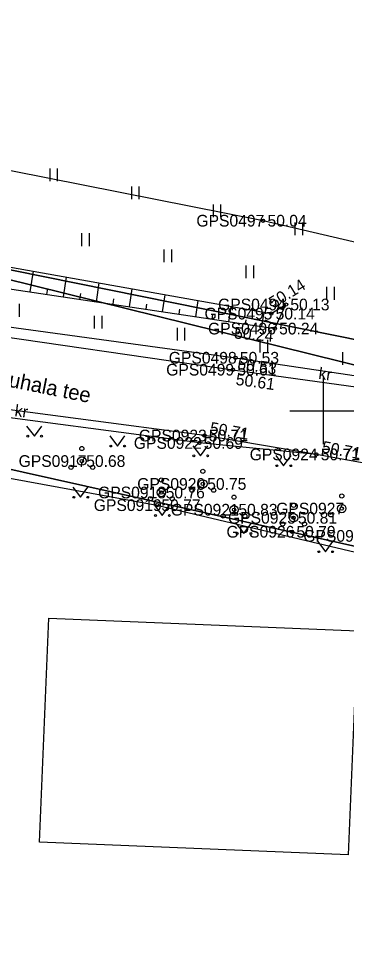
# Model space of a CAD drawing. Extents: x 551623 to 559850, y 6561220 to 6567135.
# Drawn here: x 555381.8 to 555401.4, y 6565417.8 to 6565473.5 of the extents above; entities that cross this region are included whole.
import ezdxf

# ---------------------------------------------------------------- set-up
doc = ezdxf.new("R2010")
doc.units = 0
for name, color, linetype in [('HALJASTUS', 7, 'Continuous'), ('Hoone Elu- või ühiskondlik hoone', 7, 'Continuous'), ('KORGUS-EH2000', 7, 'Continuous'), ('MOOTKORG-EH2000', 7, 'Continuous'), ('MOOTMPUNKT', 7, 'Continuous'), ('MOOTNR', 7, 'Continuous'), ('MOOTPIIR', 7, 'Continuous'), ('PIIR', 7, 'Continuous'), ('PUU', 7, 'Continuous'), ('RELJEEF', 7, 'Continuous'), ('TEE', 7, 'Continuous'), ('VORK', 7, 'Continuous')]:
    doc.layers.add(name, color=color, linetype=linetype)

msp = doc.modelspace()

# ---------------------------------------------------------------- linework, layer by layer
at = {"layer": 'HALJASTUS'}
for p, q in [((555383.654, 6565464.5), (555383.654, 6565463.739)), ((555384.109, 6565464.5), (555384.109, 6565463.739)), ((555388.536, 6565463.422), (555388.536, 6565462.661)), ((555388.991, 6565463.422), (555388.991, 6565462.661)), ((555393.418, 6565462.344), (555393.418, 6565461.583)), ((555393.873, 6565462.344), (555393.873, 6565461.583)), ((555398.301, 6565461.266), (555398.301, 6565460.505)), ((555398.756, 6565461.266), (555398.756, 6565460.505)), ((555385.564, 6565460.62), (555385.564, 6565459.859)), ((555386.019, 6565460.62), (555386.019, 6565459.859)), ((555390.47, 6565459.657), (555390.47, 6565458.896)), ((555390.926, 6565459.657), (555390.926, 6565458.896)), ((555395.377, 6565458.693), (555395.377, 6565457.932)), ((555395.832, 6565458.693), (555395.832, 6565457.932)), ((555400.209, 6565457.408), (555400.209, 6565456.647)), ((555400.664, 6565457.408), (555400.664, 6565456.647)), ((555381.822, 6565456.392), (555381.822, 6565455.63)), ((555386.316, 6565455.676), (555386.316, 6565454.915)), ((555386.771, 6565455.676), (555386.771, 6565454.915)), ((555391.265, 6565454.961), (555391.265, 6565454.2)), ((555391.72, 6565454.961), (555391.72, 6565454.2)), ((555396.213, 6565454.246), (555396.213, 6565453.485)), ((555396.668, 6565454.246), (555396.668, 6565453.485)), ((555401.159, 6565453.513), (555401.159, 6565452.752)), ((555382.275, 6565449.089), (555382.738, 6565448.482)), ((555382.738, 6565448.482), (555383.184, 6565449.089)), ((555387.24, 6565448.5), (555387.703, 6565447.893)), ((555387.703, 6565447.893), (555388.149, 6565448.5)), ((555392.205, 6565447.911), (555392.669, 6565447.304)), ((555392.669, 6565447.304), (555393.114, 6565447.911)), ((555397.17, 6565447.322), (555397.634, 6565446.715)), ((555397.634, 6565446.715), (555398.079, 6565447.322)), ((555385.033, 6565445.433), (555385.496, 6565444.826)), ((555385.496, 6565444.826), (555385.942, 6565445.433)), ((555389.914, 6565444.349), (555390.377, 6565443.742)), ((555390.377, 6565443.742), (555390.823, 6565444.349)), ((555394.795, 6565443.264), (555395.258, 6565442.658)), ((555395.258, 6565442.658), (555395.704, 6565443.264)), ((555399.676, 6565442.18), (555400.139, 6565441.573)), ((555400.139, 6565441.573), (555400.585, 6565442.18))]:
    msp.add_line(p, q, dxfattribs=at)
for centre in [(555382.337, 6565448.482), (555383.166, 6565448.482), (555387.302, 6565447.893), (555388.131, 6565447.893), (555392.268, 6565447.304), (555393.096, 6565447.304), (555397.233, 6565446.715), (555398.061, 6565446.715), (555385.095, 6565444.826), (555385.924, 6565444.826), (555389.976, 6565443.742), (555390.805, 6565443.742), (555394.857, 6565442.658), (555395.686, 6565442.658), (555399.738, 6565441.573), (555400.567, 6565441.573)]:
    msp.add_circle(centre, 0.055, dxfattribs=at)
at = {"layer": 'Hoone Elu- või ühiskondlik hoone'}
msp.add_lwpolyline([(555383.037, 6565424.206), (555383.599, 6565437.606), (555402.054, 6565436.832), (555401.492, 6565423.432)], close=True, dxfattribs=at)
at = {"layer": 'KORGUS-EH2000'}
for centre in [(555396.413, 6565461.372), (555396.898, 6565455.816), (555397.108, 6565454.92), (555394.76, 6565453.173), (555394.607, 6565452.461), (555392.904, 6565448.521), (555399.599, 6565447.39), (555390.067, 6565444.356), (555398.141, 6565442.766)]:
    msp.add_circle(centre, 0.1, dxfattribs=at)
at = {"layer": 'MOOTMPUNKT'}
for centre in [(555396.413, 6565461.372), (555397.779, 6565456.359), (555396.898, 6565455.816), (555397.108, 6565454.92), (555394.76, 6565453.173), (555394.607, 6565452.461), (555392.904, 6565448.521), (555392.602, 6565448.077), (555399.599, 6565447.39), (555385.574, 6565446.994), (555390.326, 6565445.114), (555392.808, 6565445.626), (555390.067, 6565444.356), (555394.672, 6565444.084), (555401.115, 6565444.15), (555398.231, 6565443.6), (555398.141, 6565442.766)]:
    msp.add_circle(centre, 0.1, dxfattribs=at)
at = {"layer": 'MOOTPIIR'}
for points in [[(555308.145, 6565535.689), (555318.054, 6565528.671), (555330.348, 6565519.912), (555338.917, 6565513.849), (555343.606, 6565507.989), (555343.396, 6565504.481), (555344.278, 6565498.871), (555347.549, 6565485.98), (555349.833, 6565472.665), (555351.862, 6565468.498), (555351.364, 6565466.022), (555364.788, 6565450.448), (555366.463, 6565449.495), (555372.25, 6565447.625), (555390.067, 6565444.356), (555415.239, 6565438.401), (555428.65, 6565435.15), (555427.952, 6565432.688), (555420.104, 6565396.88), (555415.382, 6565376.075), (555413.205, 6565364.686), (555411.398, 6565356.944)], [(555520.315, 6565430.223), (555499.184, 6565434.772), (555487.57, 6565437.964), (555485.048, 6565439.897), (555472.036, 6565444.779), (555448.858, 6565449.461), (555427.911, 6565453.926), (555417.629, 6565456.43), (555414.597, 6565456.429), (555405.386, 6565459.268), (555396.413, 6565461.372), (555379.207, 6565464.777), (555373.811, 6565466.873), (555367.715, 6565475.734), (555366.132, 6565483.677), (555363.065, 6565501.901), (555361.69, 6565506.056), (555361.463, 6565511.386), (555360.017, 6565532.032)]]:
    msp.add_lwpolyline(points, dxfattribs=at)
at = {"layer": 'PIIR'}
for points in [[(555353.12, 6565523.87), (555447.97, 6565611.96), (555496.51, 6565604.38), (555470.4, 6565439.4), (555419.74, 6565450.66), (555368.05, 6565461.11), (555358.8, 6565482.45)], [(555443.35, 6565442.49), (555368.05, 6565461.11), (555419.74, 6565450.66), (555470.4, 6565439.4), (555495.41, 6565433.85), (555584.65, 6565412.91), (555693.4, 6565387.37), (555692.03, 6565378.6), (555540.46, 6565411.94), (555441.38, 6565433.61)], [(555429.08, 6565435.83), (555415.55, 6565372.96), (555367.76, 6565374.28), (555367.06, 6565449.68)]]:
    msp.add_lwpolyline(points, close=True, dxfattribs=at)
msp.add_lwpolyline([(555392.88, 6565265.99), (555415.55, 6565372.96), (555429.08, 6565435.83), (555367.06, 6565449.68), (555351.96, 6565468.55), (555343.14, 6565512.46), (555353.12, 6565523.87), (555358.8, 6565482.45), (555368.05, 6565461.11), (555443.35, 6565442.49), (555441.38, 6565433.61), (555425.38, 6565362.45), (555399.62, 6565240.35)], dxfattribs=at)
at = {"layer": 'PUU'}
for centre, radius in [((555385.574, 6565447.744), 0.125), ((555385.574, 6565446.994), 0.25), ((555384.924, 6565446.619), 0.125), ((555386.224, 6565446.619), 0.125), ((555392.808, 6565446.376), 0.125), ((555390.326, 6565445.864), 0.125), ((555392.808, 6565445.626), 0.25), ((555390.326, 6565445.114), 0.25), ((555392.158, 6565445.251), 0.125), ((555393.458, 6565445.251), 0.125), ((555389.676, 6565444.739), 0.125), ((555390.976, 6565444.739), 0.125), ((555394.672, 6565444.834), 0.125), ((555401.115, 6565444.9), 0.125), ((555394.672, 6565444.084), 0.25), ((555398.231, 6565444.35), 0.125), ((555401.115, 6565444.15), 0.25), ((555394.022, 6565443.709), 0.125), ((555395.322, 6565443.709), 0.125), ((555398.231, 6565443.6), 0.25), ((555400.465, 6565443.775), 0.125), ((555397.581, 6565443.225), 0.125), ((555398.881, 6565443.225), 0.125)]:
    msp.add_circle(centre, radius, dxfattribs=at)
at = {"layer": 'RELJEEF'}
for p, q in [((555382.493, 6565457.112), (555382.679, 6565458.35)), ((555384.471, 6565456.816), (555384.649, 6565457.999)), ((555386.449, 6565456.519), (555386.618, 6565457.648)), ((555383.482, 6565456.964), (555383.537, 6565457.327)), ((555385.46, 6565456.667), (555385.512, 6565457.014)), ((555388.427, 6565456.222), (555388.588, 6565457.297)), ((555390.405, 6565455.926), (555390.558, 6565456.946)), ((555387.438, 6565456.371), (555387.488, 6565456.701)), ((555389.416, 6565456.074), (555389.463, 6565456.388)), ((555392.383, 6565455.629), (555392.528, 6565456.595)), ((555391.394, 6565455.777), (555391.438, 6565456.075)), ((555394.361, 6565455.332), (555394.497, 6565456.244)), ((555396.338, 6565455.036), (555396.467, 6565455.893)), ((555397.625, 6565456.027), (555397.407, 6565456.129)), ((555393.372, 6565455.481), (555393.414, 6565455.762)), ((555395.35, 6565455.184), (555395.389, 6565455.449)), ((555397.202, 6565455.121), (555396.536, 6565455.432))]:
    msp.add_line(p, q, dxfattribs=at)
for points in [[(555368.78, 6565459.814), (555372.971, 6565459.927), (555379.063, 6565458.994), (555396.898, 6565455.816), (555397.779, 6565456.359)], [(555368.78, 6565459.814), (555372.666, 6565458.68), (555378.843, 6565457.66), (555397.108, 6565454.92), (555397.779, 6565456.359)]]:
    msp.add_lwpolyline(points, dxfattribs=at)
at = {"layer": 'TEE'}
for points in [[(555356.722, 6565529.611), (555352.039, 6565526.571), (555350.841, 6565524.289), (555349.902, 6565522.246), (555349.37, 6565518.742), (555349.968, 6565514.969), (555351.498, 6565509.514), (555352.399, 6565505.44), (555355.185, 6565489.693), (555356.356, 6565481.874), (555358.536, 6565472.027), (555360.203, 6565467.288), (555362.127, 6565463.387), (555364.998, 6565459.532), (555367.923, 6565457.754), (555371.76, 6565456.513), (555378.11, 6565454.853), (555394.607, 6565452.461), (555405.849, 6565450.9), (555410.979, 6565449.812), (555416.483, 6565448.706), (555428.008, 6565446.047), (555435.457, 6565444.017), (555447.627, 6565441.445)], [(555371.76, 6565456.513), (555378.274, 6565455.429), (555394.76, 6565453.173), (555405.733, 6565451.531), (555412.255, 6565450.441), (555413.337, 6565452.451), (555414.597, 6565456.429)], [(555399.599, 6565447.39), (555392.602, 6565448.077), (555377.792, 6565450.042), (555372.591, 6565451.027), (555368.793, 6565452.002), (555365.308, 6565452.827), (555364.788, 6565450.448)], [(555427.914, 6565410.479), (555431.189, 6565426.682), (555431.667, 6565430.391), (555431.081, 6565434.763), (555429.7, 6565437.92), (555428.998, 6565438.814), (555426.218, 6565441.007), (555422.863, 6565442.568), (555416.369, 6565444.342), (555399.599, 6565447.39), (555392.904, 6565448.521), (555377.792, 6565450.52)]]:
    msp.add_lwpolyline(points, dxfattribs=at)
at = {"layer": 'VORK'}
for p, q in [((555400, 6565452), (555400, 6565448)), ((555398, 6565450), (555402, 6565450))]:
    msp.add_line(p, q, dxfattribs=at)

# ---------------------------------------------------------------- texts
at = {"layer": 'KORGUS-EH2000'}
for s, p in [(' 50.04', (555396.413, 6565461.022)), (' 50.77', (555390.067, 6565444.006)), (' 50.79', (555398.141, 6565442.416))]:
    msp.add_text(s, height=0.7, dxfattribs=at).set_placement(p)
for s, rotation, p in [(' 50.14', 31.6264, (555396.806, 6565455.965)), (' 50.24', 355.1779, (555394.402, 6565454.349)), (' 50.53', 351.4924, (555394.588, 6565452.546)), (' 50.61', 352.0969, (555394.487, 6565451.594)), (' 50.71', 350.4103, (555392.933, 6565448.694)), (' 50.71', 349.6992, (555399.63, 6565447.562))]:
    msp.add_text(s, height=0.7, rotation=rotation, dxfattribs=at).set_placement(p)
at = {"layer": 'MOOTKORG-EH2000'}
for s, p in [(' 50.04', (555396.413, 6565461.022)), (' 50.13', (555397.779, 6565456.009)), (' 50.14', (555396.898, 6565455.466)), (' 50.24', (555397.108, 6565454.57)), (' 50.53', (555394.76, 6565452.823)), (' 50.61', (555394.607, 6565452.111)), (' 50.71', (555392.904, 6565448.171)), (' 50.69', (555392.602, 6565447.727)), (' 50.71', (555399.599, 6565447.04)), (' 50.68', (555385.574, 6565446.644)), (' 50.75', (555392.808, 6565445.276)), (' 50.76', (555390.326, 6565444.764)), (' 50.77', (555390.067, 6565444.006)), (' 50.83', (555394.672, 6565443.734)), (' 50.81', (555398.231, 6565443.25)), (' 50.79', (555398.141, 6565442.416))]:
    msp.add_text(s, height=0.7, dxfattribs=at).set_placement(p)
at = {"layer": 'MOOTNR'}
for s, p in [('GPS0497 ', (555392.423, 6565461.022)), ('GPS0494 ', (555393.72, 6565456.009)), ('GPS0495 ', (555392.908, 6565455.466)), ('GPS0496 ', (555393.118, 6565454.57)), ('GPS0498 ', (555390.771, 6565452.823)), ('GPS0499 ', (555390.618, 6565452.111)), ('GPS0923 ', (555388.984, 6565448.171)), ('GPS0922 ', (555388.682, 6565447.727)), ('GPS0924 ', (555395.609, 6565447.04)), ('GPS0917 ', (555381.794, 6565446.644)), ('GPS0920 ', (555388.888, 6565445.276)), ('GPS0918 ', (555386.546, 6565444.764)), ('GPS0919 ', (555386.288, 6565444.006)), ('GPS0921 ', (555390.892, 6565443.734)), ('GPS0927 ', (555397.195, 6565443.8)), ('GPS0925 ', (555394.312, 6565443.25)), ('GPS0926 ', (555394.221, 6565442.416)), ('GPS0928 ', (555398.814, 6565442.169))]:
    msp.add_text(s, height=0.7, dxfattribs=at).set_placement(p)
at = {"layer": 'PIIR'}
msp.add_text('Tuhala tee', height=0.9, rotation=348.6048, dxfattribs=at).set_placement((555380.438, 6565451.592))
at = {"layer": 'TEE'}
for rotation, p in [(352.0512, (555399.693, 6565451.912)), (352.3962, (555381.529, 6565449.681))]:
    msp.add_text('kr', height=0.7, rotation=rotation, dxfattribs=at).set_placement(p)

doc.saveas('drawing.dxf')
